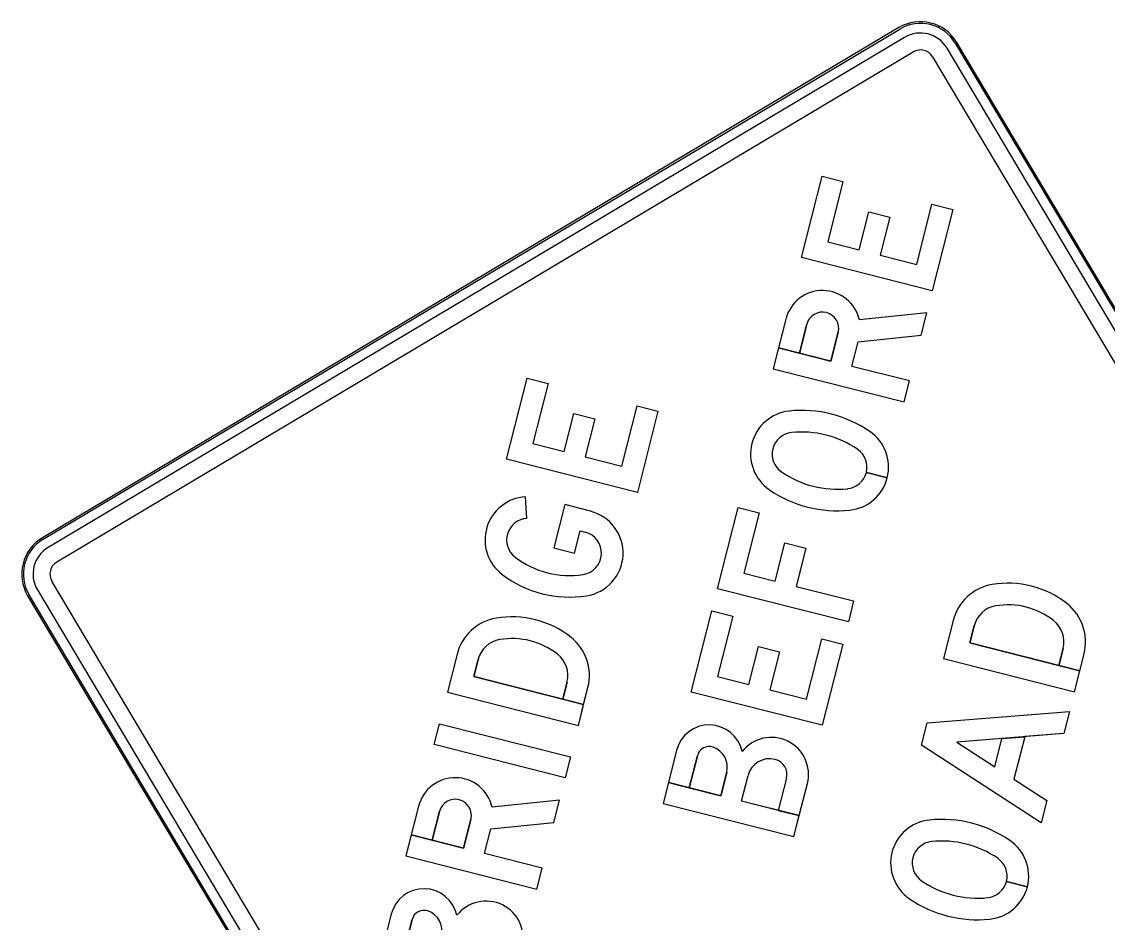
# Model space of a CAD drawing. Extents: x 670257 to 671518, y 737783 to 738188.
# Drawn here: x 670280.818 to 670282.997, y 738134.518 to 738136.325 of the extents above; entities that cross this region are included whole.
import ezdxf

# ---------------------------------------------------------------- set-up
doc = ezdxf.new("R2010")
doc.units = 0
doc.layers.add('GSCOLORFILL', color=7, linetype='Continuous')

msp = doc.modelspace()

# ---------------------------------------------------------------- linework, layer by layer
at = {"layer": 'GSCOLORFILL'}
for p, q in [((670282.5783, 738136.3131), (670280.8594, 738135.2897)), ((670282.5783, 738136.3131), (670280.8594, 738135.2897)), ((670280.8612, 738135.2868), (670282.58, 738136.3101)), ((670282.5899, 738136.2936), (670280.871, 738135.2702)), ((670280.8884, 738135.2411), (670282.6072, 738136.2644)), ((670283.6982, 738134.5534), (670282.675, 738136.272)), ((670282.6916, 738136.2818), (670283.7149, 738134.563)), ((670283.7179, 738134.5647), (670282.6945, 738136.2836)), ((670283.7178, 738134.5648), (670282.6945, 738136.2836)), ((670282.6459, 738136.2546), (670283.6691, 738134.5361)), ((670282.5552, 738135.41), (670282.5132, 738135.4206)), ((670282.5132, 738135.4206), (670282.5552, 738135.41)), ((670282.5552, 738135.41), (670282.5132, 738135.4206)), ((670282.5132, 738135.4206), (670282.5552, 738135.41)), ((670281.8318, 738135.3285), (670281.8292, 738135.3718)), ((670281.8318, 738135.3285), (670281.8292, 738135.3718)), ((670281.8318, 738135.3285), (670281.8292, 738135.3718)), ((670281.9019, 738133.4835), (670280.8785, 738135.2024)), ((670281.8562, 738133.4563), (670280.8329, 738135.1752)), ((670280.8494, 738135.1851), (670281.8728, 738133.4662)), ((670280.8299, 738135.1735), (670281.8533, 738133.4546)), ((670280.8299, 738135.1735), (670281.8533, 738133.4546)), ((670282.6873, 738135.1235), (670282.668, 738135.0473)), ((670282.7293, 738135.1129), (670282.7207, 738135.0787)), ((670282.9079, 738135.0676), (670282.8993, 738135.0334)), ((670282.9079, 738135.0676), (670282.8993, 738135.0334)), ((670281.6918, 738135.056), (670281.6724, 738134.9797)), ((670281.7338, 738135.0453), (670281.7251, 738135.0111)), ((670281.9124, 738135), (670281.9037, 738134.9658)), ((670281.9124, 738135), (670281.9037, 738134.9658)), ((670282.1741, 738134.8525), (670282.1578, 738134.7881)), ((670282.2628, 738134.7615), (670282.2758, 738134.8127)), ((670282.2628, 738134.7615), (670282.2758, 738134.8127)), ((670282.2628, 738134.7615), (670282.2758, 738134.8127)), ((670282.3677, 738134.6901), (670282.3947, 738134.7965)), ((670282.8363, 738134.5895), (670282.7943, 738134.6001)), ((670282.7943, 738134.6001), (670282.8363, 738134.5895)), ((670282.8363, 738134.5895), (670282.7943, 738134.6001)), ((670282.7943, 738134.6001), (670282.8363, 738134.5895)), ((670281.6015, 738134.5239), (670281.5852, 738134.4595))]:
    msp.add_line(p, q, dxfattribs=at)
for points in [[(670282.4662, 738136.0042), (670282.4355, 738135.8834), (670282.4986, 738135.8674), (670282.5179, 738135.9438), (670282.56, 738135.9331), (670282.5406, 738135.8567), (670282.6141, 738135.8381), (670282.6448, 738135.9589), (670282.6868, 738135.9483), (670282.6455, 738135.7854), (670282.3829, 738135.852), (670282.4242, 738136.0149)], [(670282.4662, 738136.0042), (670282.4355, 738135.8834), (670282.4986, 738135.8674), (670282.5179, 738135.9438), (670282.56, 738135.9331), (670282.5406, 738135.8567), (670282.6141, 738135.8381), (670282.6448, 738135.9589), (670282.6868, 738135.9483), (670282.6455, 738135.7854), (670282.3829, 738135.852), (670282.4242, 738136.0149)], [(670282.4662, 738136.0042), (670282.4355, 738135.8834), (670282.4986, 738135.8674), (670282.5179, 738135.9438), (670282.56, 738135.9331), (670282.5406, 738135.8567), (670282.6141, 738135.8381), (670282.6448, 738135.9589), (670282.6868, 738135.9483), (670282.6455, 738135.7854), (670282.3829, 738135.852), (670282.4242, 738136.0149)], [(670281.8743, 738135.5994), (670281.8437, 738135.4786), (670281.9067, 738135.4626), (670281.9261, 738135.539), (670281.9681, 738135.5283), (670281.9487, 738135.452), (670282.0223, 738135.4333), (670282.0529, 738135.5541), (670282.0949, 738135.5435), (670282.0536, 738135.3806), (670281.791, 738135.4472), (670281.8323, 738135.6101)], [(670281.8743, 738135.5994), (670281.8437, 738135.4786), (670281.9067, 738135.4626), (670281.9261, 738135.539), (670281.9681, 738135.5283), (670281.9487, 738135.452), (670282.0223, 738135.4333), (670282.0529, 738135.5541), (670282.0949, 738135.5435), (670282.0536, 738135.3806), (670281.791, 738135.4472), (670281.8323, 738135.6101)], [(670281.8743, 738135.5994), (670281.8437, 738135.4786), (670281.9067, 738135.4626), (670281.9261, 738135.539), (670281.9681, 738135.5283), (670281.9487, 738135.452), (670282.0223, 738135.4333), (670282.0529, 738135.5541), (670282.0949, 738135.5435), (670282.0536, 738135.3806), (670281.791, 738135.4472), (670281.8323, 738135.6101)], [(670282.2556, 738135.3504), (670282.2977, 738135.3397), (670282.267, 738135.2189), (670282.33, 738135.2029), (670282.3494, 738135.2793), (670282.3914, 738135.2686), (670282.3721, 738135.1922), (670282.4876, 738135.1629), (670282.477, 738135.1209), (670282.2143, 738135.1875)], [(670282.2556, 738135.3504), (670282.2977, 738135.3397), (670282.267, 738135.2189), (670282.33, 738135.2029), (670282.3494, 738135.2793), (670282.3914, 738135.2686), (670282.3721, 738135.1922), (670282.4876, 738135.1629), (670282.477, 738135.1209), (670282.2143, 738135.1875)], [(670282.2556, 738135.3504), (670282.2977, 738135.3397), (670282.267, 738135.2189), (670282.33, 738135.2029), (670282.3494, 738135.2793), (670282.3914, 738135.2686), (670282.3721, 738135.1922), (670282.4876, 738135.1629), (670282.477, 738135.1209), (670282.2143, 738135.1875)], [(670282.245, 738135.1322), (670282.2144, 738135.0114), (670282.2774, 738134.9954), (670282.2968, 738135.0718), (670282.3388, 738135.0611), (670282.3194, 738134.9847), (670282.393, 738134.9661), (670282.4236, 738135.0869), (670282.4657, 738135.0762), (670282.4244, 738134.9134), (670282.1617, 738134.98), (670282.203, 738135.1429)], [(670282.245, 738135.1322), (670282.2144, 738135.0114), (670282.2774, 738134.9954), (670282.2968, 738135.0718), (670282.3388, 738135.0611), (670282.3194, 738134.9847), (670282.393, 738134.9661), (670282.4236, 738135.0869), (670282.4657, 738135.0762), (670282.4244, 738134.9134), (670282.1617, 738134.98), (670282.203, 738135.1429)], [(670282.245, 738135.1322), (670282.2144, 738135.0114), (670282.2774, 738134.9954), (670282.2968, 738135.0718), (670282.3388, 738135.0611), (670282.3194, 738134.9847), (670282.393, 738134.9661), (670282.4236, 738135.0869), (670282.4657, 738135.0762), (670282.4244, 738134.9134), (670282.1617, 738134.98), (670282.203, 738135.1429)], [(670282.8093, 738134.8053), (670282.8753, 738134.7624), (670282.864, 738134.718), (670282.624, 738134.8739), (670282.6353, 738134.9186), (670282.9206, 738134.9413), (670282.9094, 738134.8969), (670282.8309, 738134.8907)], [(670282.864, 738134.718), (670282.624, 738134.8739), (670282.6353, 738134.9186), (670282.9206, 738134.9413), (670282.9094, 738134.8969), (670282.6946, 738134.8798), (670282.7709, 738134.8302), (670282.7853, 738134.887), (670282.8309, 738134.8906), (670282.8093, 738134.8053), (670282.8753, 738134.7624)], [(670282.864, 738134.718), (670282.624, 738134.8739), (670282.6353, 738134.9186), (670282.9206, 738134.9413), (670282.9094, 738134.8969), (670282.6946, 738134.8798), (670282.7709, 738134.8302), (670282.7853, 738134.887), (670282.8309, 738134.8906), (670282.8093, 738134.8053), (670282.8753, 738134.7624)], [(670281.6458, 738134.8747), (670281.6564, 738134.9167), (670281.9191, 738134.8501), (670281.9084, 738134.808)], [(670281.6458, 738134.8747), (670281.6564, 738134.9167), (670281.9191, 738134.8501), (670281.9084, 738134.808)], [(670281.6458, 738134.8747), (670281.6564, 738134.9167), (670281.9191, 738134.8501), (670281.9084, 738134.808)], [(670282.7709, 738134.8302), (670282.7853, 738134.887), (670282.6946, 738134.8798)]]:
    msp.add_lwpolyline(points, close=True, dxfattribs=at)
for points in [[(670282.4566, 738135.7019), (670282.442, 738135.6441), (670282.3369, 738135.6708), (670282.3262, 738135.6288), (670282.5889, 738135.5622), (670282.5995, 738135.6042), (670282.484, 738135.6335), (670282.4965, 738135.6828), (670282.6228, 738135.696), (670282.6342, 738135.7408), (670282.4991, 738135.7267)], [(670282.4566, 738135.7019), (670282.442, 738135.6441), (670282.3369, 738135.6708), (670282.3262, 738135.6288), (670282.5889, 738135.5622), (670282.5995, 738135.6042), (670282.484, 738135.6335), (670282.4965, 738135.6828), (670282.6228, 738135.696), (670282.6342, 738135.7408), (670282.4991, 738135.7267)], [(670282.3515, 738135.7285), (670282.3262, 738135.6288), (670282.5889, 738135.5622), (670282.5995, 738135.6042), (670282.484, 738135.6335), (670282.4965, 738135.6828), (670282.6228, 738135.696), (670282.6342, 738135.7408), (670282.4991, 738135.7267)], [(670282.3515, 738135.7285), (670282.3369, 738135.6708)], [(670282.3515, 738135.7285), (670282.3369, 738135.6708)], [(670282.3369, 738135.6708), (670282.3789, 738135.6601), (670282.3936, 738135.7179)], [(670282.3369, 738135.6708), (670282.3789, 738135.6601), (670282.3936, 738135.7179)], [(670282.3936, 738135.7179), (670282.3789, 738135.6601), (670282.442, 738135.6441), (670282.4566, 738135.7019)], [(670281.9595, 738135.343), (670281.9077, 738135.3561), (670281.8857, 738135.2695)], [(670281.9595, 738135.343), (670281.9077, 738135.3561), (670281.8857, 738135.2695)], [(670281.9595, 738135.343), (670281.9077, 738135.3561), (670281.8857, 738135.2695)], [(670281.8857, 738135.2695), (670281.9277, 738135.2588), (670281.939, 738135.3035), (670281.9489, 738135.301)], [(670281.8857, 738135.2695), (670281.9277, 738135.2588), (670281.939, 738135.3035), (670281.9489, 738135.301)], [(670281.8857, 738135.2695), (670281.9277, 738135.2588), (670281.939, 738135.3035), (670281.9489, 738135.301)], [(670282.6873, 738135.1235), (670282.668, 738135.0473), (670282.9306, 738134.9807), (670282.9413, 738135.0227), (670282.7207, 738135.0787), (670282.7293, 738135.1129)], [(670282.6873, 738135.1235), (670282.668, 738135.0473), (670282.9306, 738134.9807), (670282.9413, 738135.0227), (670282.7207, 738135.0787), (670282.7293, 738135.1129)], [(670282.7207, 738135.0787), (670282.8993, 738135.0334), (670282.9079, 738135.0676)], [(670281.6918, 738135.056), (670281.6724, 738134.9797), (670281.9351, 738134.9131), (670281.9457, 738134.9551), (670281.7251, 738135.0111), (670281.7338, 738135.0453)], [(670281.6918, 738135.056), (670281.6724, 738134.9797), (670281.9351, 738134.9131), (670281.9457, 738134.9551), (670281.7251, 738135.0111), (670281.7338, 738135.0453)], [(670282.668, 738135.0473), (670282.9306, 738134.9807), (670282.95, 738135.0569)], [(670282.8993, 738135.0334), (670282.9413, 738135.0227), (670282.95, 738135.0569)], [(670282.8993, 738135.0334), (670282.9413, 738135.0227), (670282.95, 738135.0569)], [(670281.7251, 738135.0111), (670281.9037, 738134.9658), (670281.9124, 738135)], [(670281.6724, 738134.9797), (670281.9351, 738134.9131), (670281.9544, 738134.9893)], [(670281.9037, 738134.9658), (670281.9457, 738134.9551), (670281.9544, 738134.9893)], [(670281.9037, 738134.9658), (670281.9457, 738134.9551), (670281.9544, 738134.9893)], [(670282.1321, 738134.8631), (670282.1051, 738134.7568), (670282.3677, 738134.6901)], [(670282.1321, 738134.8631), (670282.1157, 738134.7988), (670282.1578, 738134.7881), (670282.1741, 738134.8525)], [(670282.1321, 738134.8631), (670282.1157, 738134.7988), (670282.1578, 738134.7881), (670282.1741, 738134.8525)], [(670282.2328, 738134.8195), (670282.2208, 738134.7721), (670282.1157, 738134.7988), (670282.1051, 738134.7568), (670282.3677, 738134.6901), (670282.3784, 738134.7322), (670282.2628, 738134.7615)], [(670282.2328, 738134.8195), (670282.2208, 738134.7721), (670282.1157, 738134.7988), (670282.1051, 738134.7568), (670282.3677, 738134.6901), (670282.3784, 738134.7322), (670282.2628, 738134.7615)], [(670282.1578, 738134.7881), (670282.2208, 738134.7721), (670282.2328, 738134.8195)], [(670282.3527, 738134.8072), (670282.3364, 738134.7428), (670282.2628, 738134.7615)], [(670282.3527, 738134.8072), (670282.3364, 738134.7428), (670282.3784, 738134.7322), (670282.3947, 738134.7965)], [(670282.3527, 738134.8072), (670282.3364, 738134.7428), (670282.3784, 738134.7322), (670282.3947, 738134.7965)], [(670281.7195, 738134.7245), (670281.7049, 738134.6668), (670281.5998, 738134.6934), (670281.5891, 738134.6514), (670281.8518, 738134.5848), (670281.8625, 738134.6268), (670281.7469, 738134.6561), (670281.7594, 738134.7054), (670281.8857, 738134.7186), (670281.8971, 738134.7634), (670281.762, 738134.7493)], [(670281.7195, 738134.7245), (670281.7049, 738134.6668), (670281.5998, 738134.6934), (670281.5891, 738134.6514), (670281.8518, 738134.5848), (670281.8625, 738134.6268), (670281.7469, 738134.6561), (670281.7594, 738134.7054), (670281.8857, 738134.7186), (670281.8971, 738134.7634), (670281.762, 738134.7493)], [(670281.6144, 738134.7512), (670281.5891, 738134.6514), (670281.8518, 738134.5848), (670281.8625, 738134.6268), (670281.7469, 738134.6561), (670281.7594, 738134.7054), (670281.8857, 738134.7186), (670281.8971, 738134.7634), (670281.762, 738134.7493)], [(670281.6144, 738134.7512), (670281.5998, 738134.6934)], [(670281.6144, 738134.7512), (670281.5998, 738134.6934)], [(670281.5998, 738134.6934), (670281.6418, 738134.6828), (670281.6565, 738134.7405)], [(670281.5998, 738134.6934), (670281.6418, 738134.6828), (670281.6565, 738134.7405)], [(670281.6565, 738134.7405), (670281.6418, 738134.6828), (670281.7049, 738134.6668), (670281.7195, 738134.7245)], [(670281.5595, 738134.5345), (670281.5325, 738134.4281), (670281.7952, 738134.3615)], [(670281.5595, 738134.5345), (670281.5432, 738134.4702), (670281.5852, 738134.4595), (670281.6015, 738134.5239)], [(670281.5595, 738134.5345), (670281.5432, 738134.4702), (670281.5852, 738134.4595), (670281.6015, 738134.5239)]]:
    msp.add_lwpolyline(points, dxfattribs=at)
for centre, radius, start, end in [((670282.6216, 738136.2402), 0.0848, 30.7686, 120.7686), ((670282.6216, 738136.2402), 0.0848, 30.7686, 120.7686), ((670282.6216, 738136.2402), 0.0814, 30.7686, 120.7686), ((670282.6216, 738136.2402), 0.0621, 30.7686, 120.7686), ((670282.6216, 738136.2402), 0.0282, 30.7686, 120.7686), ((670280.9028, 738135.2168), 0.0848, 120.7686, 210.7686), ((670280.9028, 738135.2168), 0.0848, 120.7686, 210.7686), ((670280.9028, 738135.2168), 0.0814, 120.7686, 210.7686), ((670280.9028, 738135.2168), 0.0621, 120.7686, 210.7686), ((670280.9028, 738135.2168), 0.0282, 120.7686, 210.7686), ((670282.1977, 738134.8465), 0.0677, 12.2939, 165.7686), ((670282.1977, 738134.8465), 0.0677, 12.2939, 165.7686), ((670282.1977, 738134.8465), 0.0677, 12.2939, 165.7686), ((670282.1977, 738134.8465), 0.0244, 71.3568, 165.7686), ((670282.1977, 738134.8465), 0.0244, 71.3568, 165.7686), ((670282.1977, 738134.8465), 0.0244, 71.3568, 165.7686), ((670282.1921, 738134.8298), 0.042, 345.7686, 71.3568), ((670282.1921, 738134.8298), 0.042, 345.7686, 71.3568), ((670282.1921, 738134.8298), 0.042, 345.7686, 71.3568), ((670282.3225, 738134.8148), 0.0745, 345.7686, 141.8151), ((670282.3225, 738134.8148), 0.0745, 345.7686, 141.8151), ((670282.3225, 738134.8148), 0.0745, 345.7686, 141.8151), ((670282.3191, 738134.8017), 0.0447, 75.7686, 165.7686), ((670282.3191, 738134.8017), 0.0447, 75.7686, 165.7686), ((670282.3191, 738134.8017), 0.0447, 75.7686, 165.7686), ((670282.3225, 738134.8148), 0.0312, 345.7686, 75.7686), ((670282.3225, 738134.8148), 0.0312, 345.7686, 75.7686), ((670282.3225, 738134.8148), 0.0312, 345.7686, 75.7686), ((670281.6252, 738134.5179), 0.0677, 12.2939, 165.7686), ((670281.6252, 738134.5179), 0.0677, 12.2939, 165.7686), ((670281.6252, 738134.5179), 0.0677, 12.2939, 165.7686), ((670281.7499, 738134.4862), 0.0745, 345.7686, 141.8151), ((670281.7499, 738134.4862), 0.0745, 345.7686, 141.8151), ((670281.7499, 738134.4862), 0.0745, 345.7686, 141.8151), ((670281.6252, 738134.5179), 0.0244, 71.3568, 165.7686), ((670281.6252, 738134.5179), 0.0244, 71.3568, 165.7686), ((670281.6252, 738134.5179), 0.0244, 71.3568, 165.7686), ((670281.6195, 738134.5012), 0.042, 345.7686, 71.3568), ((670281.6195, 738134.5012), 0.042, 345.7686, 71.3568), ((670281.6195, 738134.5012), 0.042, 345.7686, 71.3568)]:
    msp.add_arc(centre, radius, start, end, dxfattribs=at)
for centre, major_axis, start_param, end_param in [((670282.4251, 738135.7099), (-0.0735, 0.0187), 3.613317, 6.283185), ((670282.4251, 738135.7099), (-0.0735, 0.0187), 3.613317, 6.283185), ((670282.4251, 738135.7099), (-0.0735, 0.0187), 3.613317, 6.283185), ((670282.4251, 738135.7099), (-0.0315, 0.008), 3.141593, 6.283185), ((670282.4251, 738135.7099), (-0.0315, 0.008), 3.141593, 6.283185), ((670282.4251, 738135.7099), (-0.0315, 0.008), 3.141593, 6.283185), ((670282.3833, 738135.3027), (-0.235, 0.0596), 4.361601, 5.063177), ((670282.3833, 738135.3027), (-0.235, 0.0596), 4.361601, 5.063177), ((670282.3833, 738135.3027), (-0.235, 0.0596), 4.361601, 5.063177), ((670282.3674, 738135.4576), (-0.084, 0.0213), 5.063177, 7.503193), ((670282.3674, 738135.4576), (-0.084, 0.0213), 5.063177, 7.503193), ((670282.3674, 738135.4576), (-0.084, 0.0213), 5.063177, 7.503193), ((670282.3833, 738135.3027), (-0.193, 0.0489), 4.361601, 5.063177), ((670282.3833, 738135.3027), (-0.193, 0.0489), 4.361601, 5.063177), ((670282.3833, 738135.3027), (-0.193, 0.0489), 4.361601, 5.063177), ((670282.4711, 738135.4313), (-0.084, 0.0213), 1.921585, 4.361601), ((670282.4711, 738135.4313), (-0.084, 0.0213), 3.141749, 4.361601), ((670282.4711, 738135.4313), (-0.084, 0.0213), 3.141749, 4.361601), ((670282.3674, 738135.4576), (-0.042, 0.0107), 5.063177, 7.503193), ((670282.3674, 738135.4576), (-0.042, 0.0107), 5.063177, 7.503193), ((670282.3674, 738135.4576), (-0.042, 0.0107), 5.063177, 7.503193), ((670282.4711, 738135.4313), (-0.042, 0.0107), 1.921585, 4.361601), ((670282.4711, 738135.4313), (-0.042, 0.0107), 3.141905, 4.361601), ((670282.4711, 738135.4313), (-0.042, 0.0107), 3.141905, 4.361601), ((670282.4552, 738135.5862), (-0.193, 0.0489), 1.220008, 1.921585), ((670282.4552, 738135.5862), (-0.193, 0.0489), 1.220008, 1.921585), ((670282.4552, 738135.5862), (-0.193, 0.0489), 1.220008, 1.921585), ((670282.4711, 738135.4313), (-0.042, 0.0107), 1.921585, 3.141593), ((670282.4711, 738135.4313), (-0.042, 0.0107), 1.921585, 3.141593), ((670282.4711, 738135.4313), (-0.084, 0.0213), 1.921585, 3.141593), ((670282.4711, 738135.4313), (-0.084, 0.0213), 1.921585, 3.141593), ((670281.8345, 738135.2853), (-0.084, 0.0213), 5.021999, 7.454324), ((670281.8345, 738135.2853), (-0.084, 0.0213), 5.021999, 7.454324), ((670281.8345, 738135.2853), (-0.084, 0.0213), 5.021999, 7.454324), ((670282.4552, 738135.5862), (-0.235, 0.0596), 1.220008, 1.921585), ((670282.4552, 738135.5862), (-0.235, 0.0596), 1.220008, 1.921585), ((670282.4552, 738135.5862), (-0.235, 0.0596), 1.220008, 1.921585), ((670281.8345, 738135.2853), (-0.042, 0.0107), 5.021999, 7.454324), ((670281.8345, 738135.2853), (-0.042, 0.0107), 5.021999, 7.454324), ((670281.8345, 738135.2853), (-0.042, 0.0107), 5.021999, 7.454324), ((670281.9382, 738135.2589), (-0.084, 0.0213), 1.970454, 4.712389), ((670281.9382, 738135.2589), (-0.084, 0.0213), 1.970454, 4.712389), ((670281.9382, 738135.2589), (-0.084, 0.0213), 1.970454, 4.712389), ((670281.9382, 738135.2589), (-0.042, 0.0107), 1.970454, 4.712389), ((670281.9382, 738135.2589), (-0.042, 0.0107), 1.970454, 4.712389), ((670281.9382, 738135.2589), (-0.042, 0.0107), 1.970454, 4.712389), ((670281.9175, 738135.3949), (-0.1753, 0.0445), 1.171139, 1.970454), ((670281.9175, 738135.3949), (-0.1753, 0.0445), 1.171139, 1.970454), ((670281.9175, 738135.3949), (-0.1753, 0.0445), 1.171139, 1.970454), ((670281.9175, 738135.3949), (-0.2174, 0.0551), 1.171139, 1.970454), ((670281.9175, 738135.3949), (-0.2174, 0.0551), 1.171139, 1.970454), ((670281.9175, 738135.3949), (-0.2174, 0.0551), 1.171139, 1.970454), ((670282.7976, 738135.0074), (-0.1852, 0.047), 4.294538, 5.13024), ((670282.7976, 738135.0074), (-0.1852, 0.047), 4.294538, 5.13024), ((670282.7976, 738135.0074), (-0.1852, 0.047), 4.294538, 5.13024), ((670282.7819, 738135.0996), (-0.0946, 0.024), 5.13024, 6.283185), ((670282.7819, 738135.0996), (-0.0946, 0.024), 5.13024, 6.283185), ((670282.7819, 738135.0996), (-0.0946, 0.024), 5.13024, 6.283185), ((670282.7819, 738135.0996), (-0.0525, 0.0133), 5.13024, 6.283185), ((670282.7819, 738135.0996), (-0.0525, 0.0133), 5.13024, 6.283185), ((670282.7819, 738135.0996), (-0.0525, 0.0133), 5.13024, 6.283185), ((670282.7976, 738135.0074), (-0.1431, 0.0363), 4.294538, 5.13024), ((670282.7976, 738135.0074), (-0.1431, 0.0363), 4.294538, 5.13024), ((670282.7976, 738135.0074), (-0.1431, 0.0363), 4.294538, 5.13024), ((670282.8554, 738135.0809), (-0.0946, 0.024), 3.141593, 4.294538), ((670282.8554, 738135.0809), (-0.0946, 0.024), 3.141593, 4.294538), ((670282.8554, 738135.0809), (-0.0946, 0.024), 3.141593, 4.294538), ((670281.8021, 738134.9398), (-0.1852, 0.047), 4.294538, 5.13024), ((670281.8021, 738134.9398), (-0.1852, 0.047), 4.294538, 5.13024), ((670281.8021, 738134.9398), (-0.1852, 0.047), 4.294538, 5.13024), ((670281.7863, 738135.032), (-0.0946, 0.024), 5.13024, 6.283185), ((670281.7863, 738135.032), (-0.0946, 0.024), 5.13024, 6.283185), ((670281.7863, 738135.032), (-0.0946, 0.024), 5.13024, 6.283185), ((670282.8554, 738135.0809), (-0.0525, 0.0133), 3.141593, 4.294538), ((670282.8554, 738135.0809), (-0.0525, 0.0133), 3.141593, 4.294538), ((670282.8554, 738135.0809), (-0.0525, 0.0133), 3.141593, 4.294538), ((670281.8021, 738134.9398), (-0.1431, 0.0363), 4.294538, 5.13024), ((670281.8021, 738134.9398), (-0.1431, 0.0363), 4.294538, 5.13024), ((670281.8021, 738134.9398), (-0.1431, 0.0363), 4.294538, 5.13024), ((670281.8598, 738135.0133), (-0.0946, 0.024), 3.141593, 4.294538), ((670281.8598, 738135.0133), (-0.0946, 0.024), 3.141593, 4.294538), ((670281.8598, 738135.0133), (-0.0946, 0.024), 3.141593, 4.294538), ((670281.7863, 738135.032), (-0.0525, 0.0133), 5.13024, 6.283185), ((670281.7863, 738135.032), (-0.0525, 0.0133), 5.13024, 6.283185), ((670281.7863, 738135.032), (-0.0525, 0.0133), 5.13024, 6.283185), ((670281.8598, 738135.0133), (-0.0525, 0.0133), 3.141593, 4.294538), ((670281.8598, 738135.0133), (-0.0525, 0.0133), 3.141593, 4.294538), ((670281.8598, 738135.0133), (-0.0525, 0.0133), 3.141593, 4.294538), ((670281.688, 738134.7325), (-0.0735, 0.0187), 3.613317, 6.283185), ((670281.688, 738134.7325), (-0.0735, 0.0187), 3.613317, 6.283185), ((670281.688, 738134.7325), (-0.0735, 0.0187), 3.613317, 6.283185), ((670281.688, 738134.7325), (-0.0315, 0.008), 3.141593, 6.283185), ((670281.688, 738134.7325), (-0.0315, 0.008), 3.141593, 6.283185), ((670281.688, 738134.7325), (-0.0315, 0.008), 3.141593, 6.283185), ((670282.6485, 738134.6371), (-0.084, 0.0213), 5.063177, 7.503193), ((670282.6485, 738134.6371), (-0.084, 0.0213), 5.063177, 7.503193), ((670282.6485, 738134.6371), (-0.084, 0.0213), 5.063177, 7.503193), ((670282.6644, 738134.4822), (-0.235, 0.0596), 4.361601, 5.063177), ((670282.6644, 738134.4822), (-0.235, 0.0596), 4.361601, 5.063177), ((670282.6644, 738134.4822), (-0.235, 0.0596), 4.361601, 5.063177), ((670282.6485, 738134.6371), (-0.042, 0.0107), 5.063177, 7.503193), ((670282.6485, 738134.6371), (-0.042, 0.0107), 5.063177, 7.503193), ((670282.6485, 738134.6371), (-0.042, 0.0107), 5.063177, 7.503193), ((670282.6644, 738134.4822), (-0.193, 0.0489), 4.361601, 5.063177), ((670282.6644, 738134.4822), (-0.193, 0.0489), 4.361601, 5.063177), ((670282.6644, 738134.4822), (-0.193, 0.0489), 4.361601, 5.063177), ((670282.7522, 738134.6108), (-0.084, 0.0213), 1.921585, 4.361601), ((670282.7522, 738134.6108), (-0.084, 0.0213), 3.141749, 4.361601), ((670282.7522, 738134.6108), (-0.084, 0.0213), 3.141749, 4.361601), ((670282.7522, 738134.6108), (-0.042, 0.0107), 1.921585, 4.361601), ((670282.7522, 738134.6108), (-0.042, 0.0107), 3.141905, 4.361601), ((670282.7522, 738134.6108), (-0.042, 0.0107), 3.141905, 4.361601), ((670282.7363, 738134.7657), (-0.193, 0.0489), 1.220008, 1.921585), ((670282.7363, 738134.7657), (-0.193, 0.0489), 1.220008, 1.921585), ((670282.7363, 738134.7657), (-0.193, 0.0489), 1.220008, 1.921585), ((670282.7522, 738134.6108), (-0.042, 0.0107), 1.921585, 3.141593), ((670282.7522, 738134.6108), (-0.042, 0.0107), 1.921585, 3.141593), ((670282.7522, 738134.6108), (-0.084, 0.0213), 1.921585, 3.141593), ((670282.7522, 738134.6108), (-0.084, 0.0213), 1.921585, 3.141593), ((670282.7363, 738134.7657), (-0.235, 0.0596), 1.220008, 1.921585), ((670282.7363, 738134.7657), (-0.235, 0.0596), 1.220008, 1.921585), ((670282.7363, 738134.7657), (-0.235, 0.0596), 1.220008, 1.921585)]:
    msp.add_ellipse(centre, major_axis=major_axis, ratio=0.999993, start_param=start_param, end_param=end_param, dxfattribs=at)

doc.saveas('drawing.dxf')
